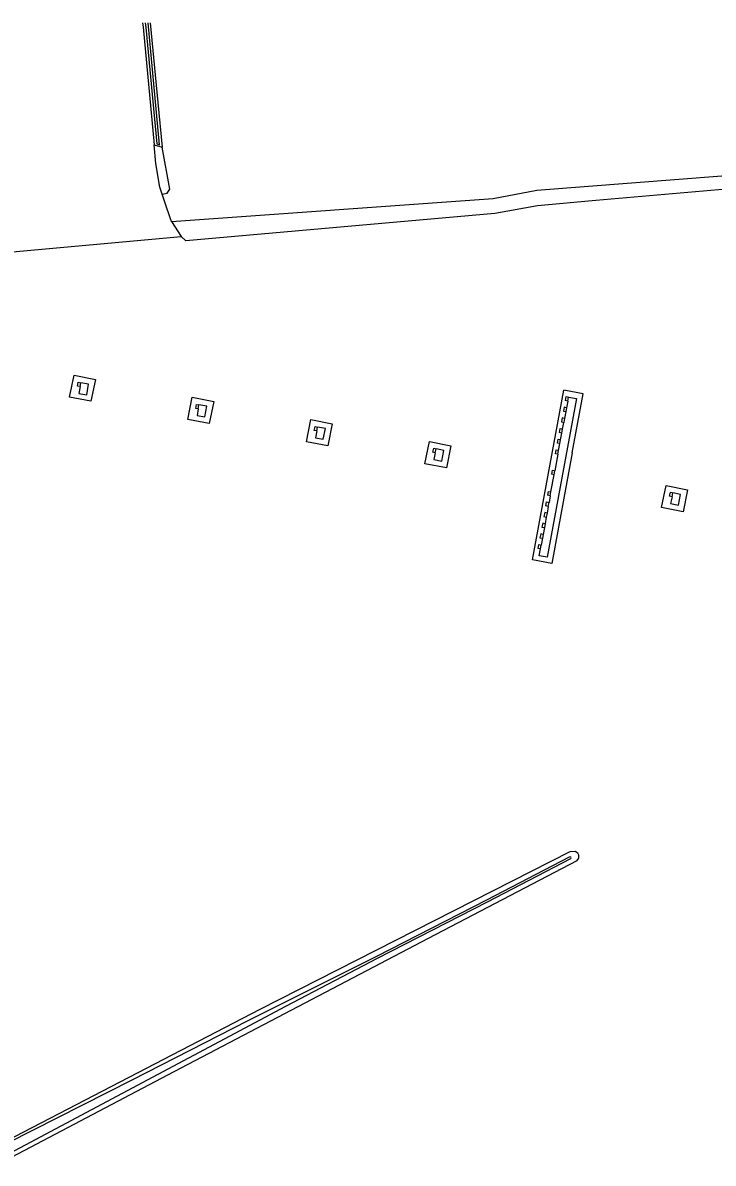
# Model space of a CAD drawing. Extents: x 124000 to 129000, y 395500 to 397503.
# Drawn here: x 124992.9 to 125164.9, y 397215.8 to 397500 of the extents above; entities that cross this region are included whole.
import ezdxf

# ---------------------------------------------------------------- set-up
doc = ezdxf.new("R2010")
doc.units = 0
doc.layers.add('gx-grn-maaiveld', color=7, linetype='Continuous')

msp = doc.modelspace()

# ---------------------------------------------------------------- linework, layer by layer
at = {"layer": 'gx-grn-maaiveld'}
for p, q in [((125025.61, 397469.57), (125027.62, 397469.05)), ((125029.98, 397450.47), (125032.34, 397446.79)), ((125007.15, 397409.33), (125007.32, 397410.31)), ((125128.68, 397405.74), (125128.87, 397406.75)), ((125036.62, 397403.81), (125036.79, 397404.79)), ((125128.36, 397404.09), (125128.18, 397403.1)), ((125128.68, 397405.74), (125128.36, 397404.09)), ((125127.4, 397398.77), (125127.7, 397400.43)), ((125127.88, 397401.43), (125127.7, 397400.43)), ((125128.18, 397403.1), (125127.88, 397401.43)), ((125066.15, 397398.3), (125066.34, 397399.27)), ((125126.9, 397396.12), (125127.21, 397397.78)), ((125127.21, 397397.78), (125127.4, 397398.77)), ((125126.39, 397393.45), (125126.71, 397395.14)), ((125126.71, 397395.14), (125126.9, 397396.12)), ((125095.67, 397392.87), (125095.88, 397393.84)), ((125126.22, 397392.48), (125125.46, 397388.35)), ((125126.22, 397392.48), (125126.39, 397393.45)), ((125124.49, 397383.13), (125125.28, 397387.39)), ((125125.28, 397387.39), (125125.46, 397388.35)), ((125123.83, 397379.5), (125124.01, 397380.47)), ((125124.31, 397382.16), (125124.01, 397380.47)), ((125124.31, 397382.16), (125124.49, 397383.13)), ((125154.65, 397381.91), (125154.86, 397382.88)), ((125123.51, 397377.82), (125123.33, 397376.84)), ((125123.83, 397379.5), (125123.51, 397377.82)), ((125123.03, 397375.17), (125122.85, 397374.2)), ((125123.33, 397376.84), (125123.03, 397375.17)), ((125122.54, 397372.52), (125122.36, 397371.54)), ((125122.85, 397374.2), (125122.54, 397372.52)), ((125121.86, 397368.89), (125122.04, 397369.86)), ((125122.36, 397371.54), (125122.04, 397369.86))]:
    msp.add_line(p, q, dxfattribs=at)
for points in [[(125022.75, 397500), (125022.86, 397498.91), (125025.61, 397469.57)], [(125023.4, 397500), (125023.52, 397498.81), (125026.26, 397469.86), (125026.99, 397469.61), (125024.13, 397500)], [(125024.65, 397500), (125026.54, 397480.11), (125027.62, 397469.05)], [(125027.64, 397457.28), (125027.04, 397459.01), (125026.05, 397464.91), (125025.61, 397469.57)], [(125027.64, 397457.28), (125028.85, 397457.58), (125029.55, 397458.57), (125027.62, 397469.05)], [(125397.88, 397432.5), (125393.43, 397434.27), (125343.18, 397453.82), (125321.15, 397462.93), (125309.25, 397466.85), (125299.57, 397469.11), (125287.32, 397469.18), (125241.59, 397464.59), (125202.54, 397461.52), (125135.66, 397455.73), (125121.11, 397454.42), (125110.52, 397452.51), (125033.52, 397445.67), (125032.34, 397446.79)], [(125029.98, 397450.47), (125110.06, 397456.26), (125120.93, 397458.3), (125202.43, 397464.59)], [(125029.98, 397450.47), (125029.91, 397450.57), (125029.9, 397450.69), (125028.24, 397455.52), (125027.64, 397457.28)], [(124949.19, 397439.16), (124982.98, 397442.26), (125032.34, 397446.79)], [(125009.88, 397405.68), (125004.53, 397406.68), (125005.67, 397412.21), (125010.99, 397411.12), (125009.88, 397405.68)], [(125007.15, 397409.33), (125006.52, 397409.44), (125006.72, 397410.44), (125007.32, 397410.31)], [(125007.15, 397409.33), (125006.85, 397407.64), (125008.83, 397407.31), (125009.27, 397409.98), (125007.32, 397410.31)], [(125039.35, 397400.17), (125034, 397401.17), (125035.13, 397406.69), (125040.46, 397405.6), (125039.35, 397400.17)], [(125129.78, 397392.85), (125124.67, 397365.26), (125119.88, 397366.15), (125127.73, 397408.47)], [(125128.87, 397406.75), (125130.84, 397406.4), (125123.55, 397366.86), (125121.56, 397367.2), (125121.86, 397368.89)], [(125129.78, 397392.85), (125132.51, 397407.58), (125127.73, 397408.47)], [(125128.68, 397405.74), (125128.08, 397405.85), (125128.25, 397406.85), (125128.87, 397406.75)], [(125036.62, 397403.81), (125035.99, 397403.93), (125036.19, 397404.92), (125036.79, 397404.79)], [(125036.62, 397403.81), (125036.32, 397402.12), (125038.29, 397401.79), (125038.74, 397404.46), (125036.79, 397404.79)], [(125128.36, 397404.09), (125127.76, 397404.2), (125127.59, 397403.21), (125128.18, 397403.1)], [(125068.89, 397394.6), (125063.55, 397395.6), (125064.68, 397401.13), (125070, 397400.04), (125068.89, 397394.6)], [(125127.88, 397401.43), (125127.27, 397401.53), (125127.1, 397400.54), (125127.7, 397400.43)], [(125066.15, 397398.3), (125065.52, 397398.43), (125065.74, 397399.42), (125066.34, 397399.27)], [(125066.15, 397398.3), (125065.81, 397396.62), (125067.77, 397396.24), (125068.28, 397398.9), (125066.34, 397399.27)], [(125127.21, 397397.78), (125126.61, 397397.89), (125126.8, 397398.9), (125127.4, 397398.77)], [(125098.42, 397389.14), (125093.08, 397390.14), (125094.21, 397395.67), (125099.53, 397394.58), (125098.42, 397389.14)], [(125126.71, 397395.14), (125126.1, 397395.26), (125126.31, 397396.24), (125126.9, 397396.12)], [(125095.67, 397392.87), (125095.04, 397393.01), (125095.29, 397393.99), (125095.88, 397393.84)], [(125095.67, 397392.87), (125095.31, 397391.19), (125097.27, 397390.79), (125097.82, 397393.44), (125095.88, 397393.84)], [(125126.22, 397392.48), (125125.62, 397392.59), (125125.81, 397393.58), (125126.39, 397393.45)], [(125125.28, 397387.39), (125124.69, 397387.5), (125124.87, 397388.5), (125125.46, 397388.35)], [(125124.31, 397382.16), (125123.7, 397382.27), (125123.89, 397383.24), (125124.49, 397383.13)], [(125157.39, 397378.18), (125152.05, 397379.18), (125153.18, 397384.71), (125158.51, 397383.62), (125157.39, 397378.18)], [(125123.83, 397379.5), (125123.22, 397379.62), (125123.41, 397380.61), (125124.01, 397380.47)], [(125154.65, 397381.91), (125154.02, 397382.04), (125154.26, 397383.03), (125154.86, 397382.88)], [(125154.65, 397381.91), (125154.29, 397380.23), (125156.25, 397379.83), (125156.79, 397382.48), (125154.86, 397382.88)], [(125123.51, 397377.82), (125122.93, 397377.95), (125122.73, 397376.95), (125123.33, 397376.84)], [(125123.03, 397375.17), (125122.42, 397375.3), (125122.24, 397374.31), (125122.85, 397374.2)], [(125122.54, 397372.52), (125121.93, 397372.65), (125121.75, 397371.65), (125122.36, 397371.54)], [(125121.86, 397368.89), (125121.26, 397369), (125121.43, 397370), (125122.04, 397369.86)], [(125131.47, 397291.84), (125131.44, 397292.62), (125131.19, 397293.07), (125130.49, 397293.49), (125129.19, 397293.43), (125051.97, 397254.12), (124982.14, 397217.89), (124981.51, 397217.06), (124981.73, 397215.34), (124982.21, 397214.78), (124983.26, 397214.27), (124985.4, 397214.88), (125029.02, 397237.86), (125094, 397271.86), (125130.98, 397291.25), (125131.47, 397291.84)], [(124982.45, 397217.2), (124982.41, 397216.79), (124982.49, 397216.66), (124982.72, 397216.15), (124983.37, 397215.85), (124984.12, 397215.88), (124985.81, 397216.33), (125058.43, 397254.94), (125081.23, 397266.93), (125108.65, 397280.97), (125129.47, 397291.77), (125129.56, 397291.94), (125129.47, 397292.11), (125129.35, 397292.15), (125129.02, 397292.07), (125108.43, 397281.39), (125081.02, 397267.34), (125048.94, 397251.33), (125020.03, 397236.55), (124982.95, 397217.74), (124982.45, 397217.2)]]:
    msp.add_lwpolyline(points, dxfattribs=at)

doc.saveas('drawing.dxf')
